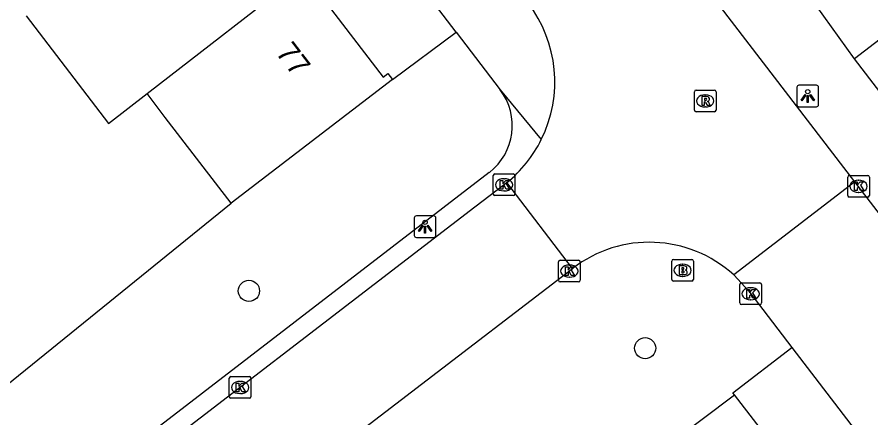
# Model space of a CAD drawing. Extents: x 159353 to 160616, y 385893 to 387321.
# Drawn here: x 159789.34 to 159828.79, y 386760.19 to 386778.69 of the extents above; entities that cross this region are included whole.
import ezdxf

# ---------------------------------------------------------------- set-up
doc = ezdxf.new("R2010")
doc.units = 0
for name, color, linetype in [('IMGEO_Boom', 7, 'Continuous'), ('IMGEO_Brandkraan', 7, 'Continuous'), ('IMGEO_Groenvoorziening', 7, 'Continuous'), ('IMGEO_Kolk', 7, 'Continuous'), ('IMGEO_Lichtpunt', 7, 'Continuous'), ('IMGEO_Pand', 7, 'Continuous'), ('IMGEO_Pand_nummerreeks', 7, 'Continuous'), ('IMGEO_Rijbaan_lokaal_open', 7, 'Continuous'), ('IMGEO_Rioolput', 7, 'Continuous'), ('IMGEO_Voetpad_open', 7, 'Continuous')]:
    doc.layers.add(name, color=color, linetype=linetype)

msp = doc.modelspace()

# ---------------------------------------------------------------- linework, layer by layer
at = {"layer": 'IMGEO_Boom'}
for centre in [(159800.054, 386766.053), (159818.359, 386763.407)]:
    msp.add_circle(centre, 0.489, dxfattribs=at)
at = {"layer": 'IMGEO_Brandkraan'}
for p, q in [((159819.661, 386767.503), (159820.513, 386767.503)), ((159819.586, 386766.577), (159819.586, 386767.429)), ((159820.074, 386767.283), (159820.099, 386767.283)), ((159820.587, 386767.429), (159820.587, 386766.577)), ((159820.097, 386766.723), (159820.072, 386766.723)), ((159820.513, 386766.503), (159819.661, 386766.503))]:
    msp.add_line(p, q, dxfattribs=at)
for points in [[(159819.661, 386767.503), (159820.513, 386767.503)], [(159819.586, 386766.577), (159819.586, 386767.429)], [(159819.934, 386767.203), (159819.934, 386766.803), (159820.147, 386766.803)], [(159820.165, 386767.203), (159819.934, 386767.203)], [(159820.113, 386767.122), (159820.059, 386767.122), (159820.059, 386767.046)], [(159820.587, 386767.429), (159820.587, 386766.577)], [(159820.059, 386767.046), (159820.112, 386767.046)], [(159820.121, 386766.97), (159820.059, 386766.97), (159820.059, 386766.889)], [(159820.059, 386766.889), (159820.121, 386766.889)], [(159820.513, 386766.503), (159819.661, 386766.503)]]:
    msp.add_lwpolyline(points, dxfattribs=at)
for centre, radius, start, end in [((159819.663, 386767.427), 0.0765, 91.552, 178.448), ((159819.663, 386767.427), 0.0765, 91.552, 178.448), ((159820.511, 386767.427), 0.0765, 1.552, 88.448), ((159820.511, 386767.427), 0.0765, 1.552, 88.448), ((159820.114, 386767.084), 0.0379, 267.8285, 90.9355), ((159820.169, 386767.058), 0.145, 59.4692, 91.5367), ((159820.194, 386767.105), 0.0922, 285.5137, 58.1501), ((159820.122, 386766.929), 0.0404, 269.8759, 90.5077), ((159820.153, 386767.054), 0.251, 268.6676, 293.5347), ((159820.199, 386766.913), 0.105, 301.3115, 78.989), ((159819.663, 386766.579), 0.0765, 181.552, 268.448), ((159819.663, 386766.579), 0.0765, 181.552, 268.448), ((159820.511, 386766.579), 0.0765, 271.552, 358.448), ((159820.511, 386766.579), 0.0765, 271.552, 358.448)]:
    msp.add_arc(centre, radius, start, end, dxfattribs=at)
for centre, major_axis, ratio, start_param, end_param in [((159820.073, 386767.003), (-0.387, 0.002), 0.722429, 4.712389, 7.853982), ((159820.098, 386767.003), (-0.39, 0.002), 0.717154, 1.570796, 4.712389)]:
    msp.add_ellipse(centre, major_axis=major_axis, ratio=ratio, start_param=start_param, end_param=end_param, dxfattribs=at)
at = {"layer": 'IMGEO_Groenvoorziening'}
for points in [[(159806.69, 386775.818), (159809.626, 386777.994)], [(159784.688, 386758.336), (159799.234, 386770.095)]]:
    msp.add_lwpolyline(points, dxfattribs=at)
at = {"layer": 'IMGEO_Kolk'}
for p, q in [((159811.416, 386771.449), (159812.268, 386771.449)), ((159811.341, 386770.523), (159811.341, 386771.375)), ((159811.829, 386771.229), (159811.854, 386771.229)), ((159812.342, 386771.375), (159812.342, 386770.523)), ((159827.714, 386770.454), (159827.714, 386771.306)), ((159827.789, 386771.38), (159828.641, 386771.38)), ((159828.202, 386771.16), (159828.227, 386771.16)), ((159828.715, 386771.306), (159828.715, 386770.454)), ((159811.852, 386770.669), (159811.827, 386770.669)), ((159812.268, 386770.449), (159811.416, 386770.449)), ((159828.641, 386770.38), (159827.789, 386770.38)), ((159828.225, 386770.6), (159828.2, 386770.6)), ((159814.43, 386767.467), (159815.282, 386767.467)), ((159814.355, 386766.541), (159814.355, 386767.393)), ((159814.843, 386767.247), (159814.868, 386767.247)), ((159815.356, 386767.393), (159815.356, 386766.541)), ((159814.866, 386766.687), (159814.841, 386766.687)), ((159815.282, 386766.467), (159814.43, 386766.467)), ((159822.732, 386765.494), (159822.732, 386766.346)), ((159822.807, 386766.42), (159823.659, 386766.42)), ((159823.733, 386766.346), (159823.733, 386765.494)), ((159823.22, 386766.2), (159823.245, 386766.2)), ((159823.243, 386765.64), (159823.218, 386765.64)), ((159823.659, 386765.42), (159822.807, 386765.42)), ((159799.148, 386761.167), (159799.148, 386762.019)), ((159799.223, 386762.093), (159800.075, 386762.093)), ((159800.149, 386762.019), (159800.149, 386761.167)), ((159799.636, 386761.873), (159799.661, 386761.873)), ((159799.659, 386761.313), (159799.634, 386761.313)), ((159800.075, 386761.093), (159799.223, 386761.093))]:
    msp.add_line(p, q, dxfattribs=at)
for points in [[(159811.416, 386771.449), (159812.268, 386771.449)], [(159811.341, 386770.523), (159811.341, 386771.375)], [(159811.662, 386771.149), (159811.785, 386771.149), (159811.785, 386770.998), (159811.915, 386771.149), (159812.079, 386771.149), (159811.933, 386770.998), (159812.086, 386770.749), (159811.934, 386770.749), (159811.849, 386770.913), (159811.785, 386770.846), (159811.785, 386770.749), (159811.662, 386770.749), (159811.662, 386771.149)], [(159812.342, 386771.375), (159812.342, 386770.523)], [(159827.714, 386770.454), (159827.714, 386771.306)], [(159827.789, 386771.38), (159828.641, 386771.38)], [(159828.035, 386771.08), (159828.158, 386771.08), (159828.158, 386770.929), (159828.288, 386771.08), (159828.452, 386771.08), (159828.306, 386770.929), (159828.459, 386770.68), (159828.307, 386770.68), (159828.222, 386770.844), (159828.158, 386770.777), (159828.158, 386770.68), (159828.035, 386770.68), (159828.035, 386771.08)], [(159828.715, 386771.306), (159828.715, 386770.454)], [(159812.268, 386770.449), (159811.416, 386770.449)], [(159828.641, 386770.38), (159827.789, 386770.38)], [(159814.43, 386767.467), (159815.282, 386767.467)], [(159814.355, 386766.541), (159814.355, 386767.393)], [(159814.676, 386767.167), (159814.799, 386767.167), (159814.799, 386767.016), (159814.929, 386767.167), (159815.093, 386767.167), (159814.947, 386767.016), (159815.1, 386766.767), (159814.948, 386766.767), (159814.863, 386766.931), (159814.799, 386766.864), (159814.799, 386766.767), (159814.676, 386766.767), (159814.676, 386767.167)], [(159815.356, 386767.393), (159815.356, 386766.541)], [(159815.282, 386766.467), (159814.43, 386766.467)], [(159822.732, 386765.494), (159822.732, 386766.346)], [(159822.807, 386766.42), (159823.659, 386766.42)], [(159823.733, 386766.346), (159823.733, 386765.494)], [(159823.053, 386766.12), (159823.176, 386766.12), (159823.176, 386765.969), (159823.306, 386766.12), (159823.47, 386766.12), (159823.324, 386765.969), (159823.477, 386765.72), (159823.325, 386765.72), (159823.24, 386765.884), (159823.176, 386765.817), (159823.176, 386765.72), (159823.053, 386765.72), (159823.053, 386766.12)], [(159823.659, 386765.42), (159822.807, 386765.42)], [(159799.148, 386761.167), (159799.148, 386762.019)], [(159799.223, 386762.093), (159800.075, 386762.093)], [(159800.149, 386762.019), (159800.149, 386761.167)], [(159799.469, 386761.793), (159799.592, 386761.793), (159799.592, 386761.642), (159799.722, 386761.793), (159799.886, 386761.793), (159799.74, 386761.642), (159799.893, 386761.393), (159799.741, 386761.393), (159799.656, 386761.557), (159799.592, 386761.49), (159799.592, 386761.393), (159799.469, 386761.393), (159799.469, 386761.793)], [(159800.075, 386761.093), (159799.223, 386761.093)]]:
    msp.add_lwpolyline(points, dxfattribs=at)
for centre, start, end in [((159811.418, 386771.373), 91.552, 178.448), ((159811.418, 386771.373), 91.552, 178.448), ((159812.266, 386771.373), 1.552, 88.448), ((159812.266, 386771.373), 1.552, 88.448), ((159827.791, 386771.304), 91.552, 178.448), ((159827.791, 386771.304), 91.552, 178.448), ((159828.639, 386771.304), 1.552, 88.448), ((159828.639, 386771.304), 1.552, 88.448), ((159811.418, 386770.525), 181.552, 268.448), ((159811.418, 386770.525), 181.552, 268.448), ((159812.266, 386770.525), 271.552, 358.448), ((159812.266, 386770.525), 271.552, 358.448), ((159827.791, 386770.456), 181.552, 268.448), ((159827.791, 386770.456), 181.552, 268.448), ((159828.639, 386770.456), 271.552, 358.448), ((159828.639, 386770.456), 271.552, 358.448), ((159814.432, 386767.391), 91.552, 178.448), ((159814.432, 386767.391), 91.552, 178.448), ((159815.28, 386767.391), 1.552, 88.448), ((159815.28, 386767.391), 1.552, 88.448), ((159814.432, 386766.543), 181.552, 268.448), ((159814.432, 386766.543), 181.552, 268.448), ((159815.28, 386766.543), 271.552, 358.448), ((159815.28, 386766.543), 271.552, 358.448), ((159822.809, 386766.344), 91.552, 178.448), ((159822.809, 386766.344), 91.552, 178.448), ((159823.657, 386766.344), 1.552, 88.448), ((159823.657, 386766.344), 1.552, 88.448), ((159822.809, 386765.496), 181.552, 268.448), ((159822.809, 386765.496), 181.552, 268.448), ((159823.657, 386765.496), 271.552, 358.448), ((159823.657, 386765.496), 271.552, 358.448), ((159799.225, 386762.017), 91.552, 178.448), ((159799.225, 386762.017), 91.552, 178.448), ((159800.073, 386762.017), 1.552, 88.448), ((159800.073, 386762.017), 1.552, 88.448), ((159799.225, 386761.169), 181.552, 268.448), ((159799.225, 386761.169), 181.552, 268.448), ((159800.073, 386761.169), 271.552, 358.448), ((159800.073, 386761.169), 271.552, 358.448)]:
    msp.add_arc(centre, 0.0765, start, end, dxfattribs=at)
for centre, major_axis, ratio, start_param, end_param in [((159811.828, 386770.949), (-0.387, 0.002), 0.722429, 4.712389, 7.853982), ((159811.853, 386770.949), (-0.39, 0.002), 0.717154, 1.570796, 4.712389), ((159828.201, 386770.88), (-0.387, 0.002), 0.722429, 4.712389, 7.853982), ((159828.226, 386770.88), (-0.39, 0.002), 0.717154, 1.570796, 4.712389), ((159814.842, 386766.967), (-0.387, 0.002), 0.722429, 4.712389, 7.853982), ((159814.867, 386766.967), (-0.39, 0.002), 0.717154, 1.570796, 4.712389), ((159823.219, 386765.92), (-0.387, 0.002), 0.722429, 4.712389, 7.853982), ((159823.244, 386765.92), (-0.39, 0.002), 0.717154, 1.570796, 4.712389), ((159799.635, 386761.593), (-0.387, 0.002), 0.722429, 4.712389, 7.853982), ((159799.66, 386761.593), (-0.39, 0.002), 0.717154, 1.570796, 4.712389)]:
    msp.add_ellipse(centre, major_axis=major_axis, ratio=ratio, start_param=start_param, end_param=end_param, dxfattribs=at)
at = {"layer": 'IMGEO_Lichtpunt'}
for p, q in [((159825.371, 386775.451), (159825.371, 386774.644)), ((159825.371, 386775.451), (159825.371, 386774.644)), ((159826.273, 386775.546), (159825.465, 386775.546)), ((159826.273, 386775.546), (159825.465, 386775.546)), ((159826.367, 386774.644), (159826.367, 386775.451)), ((159826.367, 386774.644), (159826.367, 386775.451)), ((159825.465, 386774.55), (159826.273, 386774.55)), ((159825.465, 386774.55), (159826.273, 386774.55)), ((159808.597, 386769.514), (159807.789, 386769.514)), ((159808.597, 386769.514), (159807.789, 386769.514)), ((159807.695, 386769.419), (159807.695, 386768.612)), ((159807.695, 386769.419), (159807.695, 386768.612)), ((159808.691, 386768.612), (159808.691, 386769.419)), ((159808.691, 386768.612), (159808.691, 386769.419)), ((159807.789, 386768.518), (159808.597, 386768.518)), ((159807.789, 386768.518), (159808.597, 386768.518))]:
    msp.add_line(p, q, dxfattribs=at)
for points in [[(159825.745, 386775.115), (159825.784, 386775.087), (159825.596, 386774.825), (159825.558, 386774.852), (159825.745, 386775.115)], [(159825.847, 386775.067), (159825.894, 386775.067), (159825.894, 386774.745), (159825.847, 386774.745), (159825.847, 386775.067)], [(159825.957, 386775.087), (159825.995, 386775.114), (159826.182, 386774.852), (159826.143, 386774.824), (159825.957, 386775.087)], [(159808.069, 386769.083), (159808.108, 386769.055), (159807.92, 386768.793), (159807.882, 386768.82), (159808.069, 386769.083)], [(159808.281, 386769.055), (159808.319, 386769.082), (159808.506, 386768.82), (159808.467, 386768.792), (159808.281, 386769.055)], [(159808.171, 386769.035), (159808.218, 386769.035), (159808.218, 386768.713), (159808.171, 386768.713), (159808.171, 386769.035)]]:
    msp.add_lwpolyline(points, dxfattribs=at)
for centre in [(159825.87, 386775.249), (159808.194, 386769.217)]:
    msp.add_circle(centre, 0.0994, dxfattribs=at)
for centre, start, end in [((159825.465, 386775.451), 90, 180), ((159825.465, 386775.451), 90, 180), ((159826.273, 386775.451), 0, 90), ((159826.273, 386775.451), 0, 90), ((159825.465, 386774.644), 180, 270), ((159825.465, 386774.644), 180, 270), ((159826.273, 386774.644), 270, 0), ((159826.273, 386774.644), 270, 360), ((159807.789, 386769.419), 90, 180), ((159807.789, 386769.419), 90, 180), ((159808.597, 386769.419), 0, 90), ((159808.597, 386769.419), 0, 90), ((159807.789, 386768.612), 180, 270), ((159807.789, 386768.612), 180, 270), ((159808.597, 386768.612), 270, 0), ((159808.597, 386768.612), 270, 360)]:
    msp.add_arc(centre, 0.0946, start, end, dxfattribs=at)
at = {"layer": 'IMGEO_Pand'}
for points in [[(159795.348, 386775.158), (159802.789, 386780.932)], [(159802.789, 386780.932), (159802.886, 386780.805), (159802.65, 386780.621), (159806.256, 386775.921), (159806.479, 386776.093), (159806.69, 386775.818)], [(159789.76, 386778.745), (159793.571, 386773.779), (159795.348, 386775.158)], [(159806.69, 386775.818), (159799.234, 386770.095)], [(159799.234, 386770.095), (159796.19, 386774.062), (159795.348, 386775.158)]]:
    msp.add_lwpolyline(points, dxfattribs=at)
at = {"layer": 'IMGEO_Rijbaan_lokaal_open'}
for points in [[(159828.052, 386771.09), (159823.826, 386776.582), (159818.374, 386783.693)], [(159811.973, 386771.051), (159811.84, 386770.946), (159810.495, 386769.914), (159792.084, 386755.786), (159784.537, 386750), (159772.611, 386740.856)], [(159815.009, 386767.086), (159811.973, 386771.051)], [(159828.052, 386771.09), (159822.454, 386766.789)], [(159851.289, 386740.779), (159844.235, 386750), (159836.607, 386759.97), (159828.052, 386771.09)], [(159776.583, 386737.685), (159792.692, 386750), (159815.009, 386767.086)], [(159822.454, 386766.789), (159823.149, 386766.032), (159825.138, 386763.437)], [(159825.138, 386763.437), (159835.441, 386750), (159835.735, 386749.617)]]:
    msp.add_lwpolyline(points, dxfattribs=at)
for centre, radius, start, end in [((159808.194, 386775.7), 5.99, 333.6284, 37.4144), ((159808.193, 386775.698), 5.99, 309.1206, 333.6442), ((159818.555, 386762.508), 5.79, 47.6711, 127.76)]:
    msp.add_arc(centre, radius, start, end, dxfattribs=at)
at = {"layer": 'IMGEO_Rioolput'}
for p, q in [((159820.633, 386774.396), (159820.633, 386775.248)), ((159820.708, 386775.322), (159821.56, 386775.322)), ((159821.121, 386775.102), (159821.146, 386775.102)), ((159821.634, 386775.248), (159821.634, 386774.396)), ((159821.56, 386774.322), (159820.708, 386774.322)), ((159821.144, 386774.542), (159821.119, 386774.542))]:
    msp.add_line(p, q, dxfattribs=at)
for points in [[(159820.633, 386774.396), (159820.633, 386775.248)], [(159820.708, 386775.322), (159821.56, 386775.322)], [(159821.222, 386775.02), (159820.97, 386775.022), (159820.97, 386774.622)], [(159821.634, 386775.248), (159821.634, 386774.396)], [(159820.97, 386774.622), (159821.094, 386774.622), (159821.094, 386774.784), (159821.105, 386774.784)], [(159821.148, 386774.941), (159821.094, 386774.941), (159821.094, 386774.86)], [(159821.094, 386774.86), (159821.146, 386774.86)], [(159821.152, 386774.755), (159821.223, 386774.622), (159821.363, 386774.622), (159821.298, 386774.748)], [(159821.56, 386774.322), (159820.708, 386774.322)]]:
    msp.add_lwpolyline(points, dxfattribs=at)
for centre, radius, start, end in [((159820.71, 386775.246), 0.0765, 91.552, 178.448), ((159820.71, 386775.246), 0.0765, 91.552, 178.448), ((159821.221, 386774.91), 0.109, 350.3612, 89.416), ((159821.558, 386775.246), 0.0765, 1.552, 88.448), ((159821.558, 386775.246), 0.0765, 1.552, 88.448), ((159821.104, 386774.731), 0.0533, 26.0293, 88.6989), ((159821.13, 386775.049), 0.19, 274.7715, 282.9687), ((159821.154, 386774.845), 0.0964, 77.0061, 93.1865), ((159821.168, 386774.902), 0.0378, 276.6634, 79.6772), ((159821.219, 386774.91), 0.112, 277.5842, 350.9817), ((159821.203, 386774.695), 0.108, 29.5134, 73.7905), ((159820.71, 386774.398), 0.0765, 181.552, 268.448), ((159820.71, 386774.398), 0.0765, 181.552, 268.448), ((159821.558, 386774.398), 0.0765, 271.552, 358.448), ((159821.558, 386774.398), 0.0765, 271.552, 358.448)]:
    msp.add_arc(centre, radius, start, end, dxfattribs=at)
for centre, major_axis, ratio, start_param, end_param in [((159821.12, 386774.822), (-0.387, 0.002), 0.722429, 4.712389, 7.853982), ((159821.145, 386774.822), (-0.39, 0.002), 0.717154, 1.570796, 4.712389)]:
    msp.add_ellipse(centre, major_axis=major_axis, ratio=ratio, start_param=start_param, end_param=end_param, dxfattribs=at)
at = {"layer": 'IMGEO_Voetpad_open'}
for points in [[(159809.626, 386777.994), (159782.799, 386813.025)], [(159828.034, 386776.771), (159826.261, 386779.223)], [(159831.267, 386779.249), (159828.034, 386776.771)], [(159809.626, 386777.994), (159811.663, 386775.334)], [(159854.256, 386742.59), (159848.571, 386750), (159828.034, 386776.771)], [(159811.663, 386775.334), (159813.561, 386773.039)], [(159811.16, 386771.523), (159788.942, 386754.435)], [(159822.478, 386761.248), (159822.404, 386761.343), (159825.138, 386763.437)], [(159818.122, 386757.978), (159822.478, 386761.248)], [(159833.053, 386747.539), (159831.154, 386750), (159822.478, 386761.248)]]:
    msp.add_lwpolyline(points, dxfattribs=at)
msp.add_arc((159809.504, 386773.68), 2.72, 307.5186, 37.4438, dxfattribs=at)

# ---------------------------------------------------------------- texts
at = {"layer": 'IMGEO_Pand_nummerreeks'}
msp.add_text('77', height=1, rotation=307.4941, dxfattribs=at).set_placement((159801.261, 386777.043))

doc.saveas('drawing.dxf')
